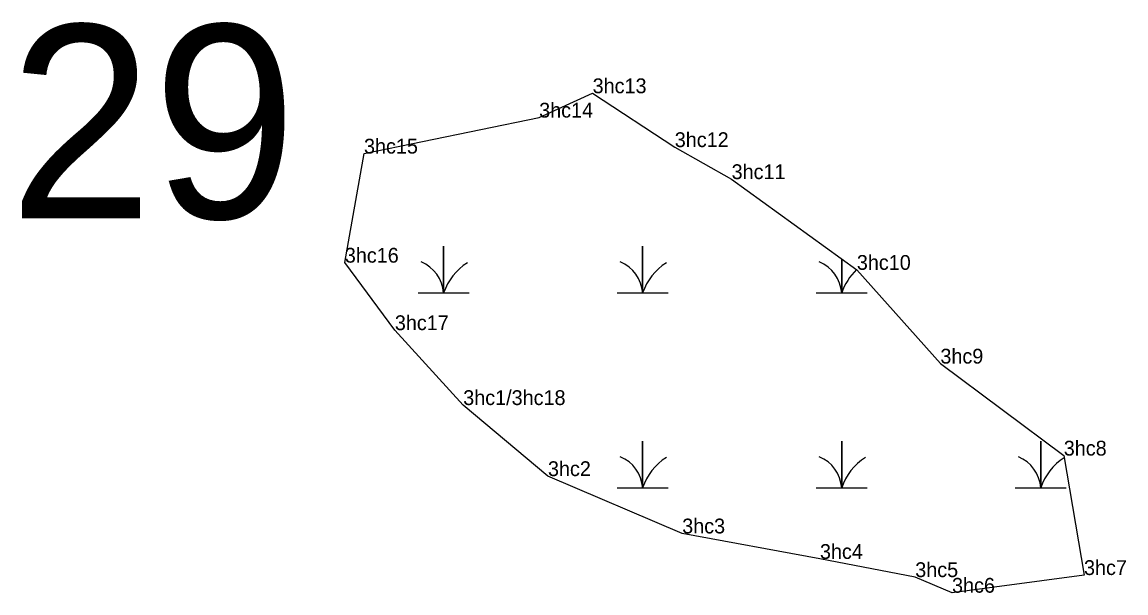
# Model space of a CAD drawing. Extents: x 2072529 to 2268796, y 436423 to 470406.
# Drawn here: x 2094811.4 to 2095184.3, y 459691.1 to 459883.9 of the extents above; entities that cross this region are included whole.
import ezdxf

# ---------------------------------------------------------------- set-up
doc = ezdxf.new("R2010")
doc.units = 0
for name, color, linetype in [('Default', 7, 'Continuous'), ('Exist Environmental Wetland Boundary', 7, 'Continuous'), ('Exist Environmental Wetland Boundary Cogo Comment', 7, 'Continuous'), ('Exist Hydro Swamp or Marsh', 7, 'Continuous'), ('Old_Level_20', 7, 'Continuous')]:
    doc.layers.add(name, color=color, linetype=linetype)

msp = doc.modelspace()

# ---------------------------------------------------------------- linework, layer by layer
at = {"layer": 'Exist Environmental Wetland Boundary'}
msp.add_lwpolyline([(2094926.89, 459839.48), (2094986.07, 459851.64), (2095004.13, 459859.87), (2095031.89, 459841.67), (2095051.09, 459830.85), (2095093.41, 459800.2), (2095121.64, 459768.54), (2095163.32, 459737.46), (2095170.16, 459697.11), (2095125.57, 459691.13), (2095113.14, 459696.4), (2095080.94, 459702.55), (2095034.4, 459711.16), (2094989.04, 459730.52), (2094960.41, 459754.53), (2094937.31, 459779.83), (2094920.41, 459802.63)], close=True, dxfattribs=at)
at = {"layer": 'Exist Hydro Swamp or Marsh'}
for points in [[(2094945.19, 459792.38), (2094953.79, 459792.38), (2094953.79, 459808.16), (2094953.79, 459792.38), (2094962.39, 459792.38)], [(2095012.44, 459792.38), (2095021.04, 459792.38), (2095021.04, 459808.16), (2095021.04, 459792.38), (2095029.64, 459792.38)], [(2095079.69, 459792.38), (2095088.29, 459792.38), (2095088.29, 459803.91)], [(2095088.29, 459803.91), (2095088.29, 459792.38), (2095096.89, 459792.38)], [(2095012.44, 459726.58), (2095021.04, 459726.58), (2095021.04, 459742.36), (2095021.04, 459726.58), (2095029.64, 459726.58)], [(2095079.69, 459726.58), (2095088.29, 459726.58), (2095088.29, 459742.36), (2095088.29, 459726.58), (2095096.89, 459726.58)], [(2095146.94, 459726.58), (2095155.54, 459726.58), (2095155.54, 459742.36), (2095155.54, 459726.58), (2095164.14, 459726.58)]]:
    msp.add_lwpolyline(points, dxfattribs=at)
for centre, radius, start, end in [((2094941.53, 459791.49), 12.3, 4.1403, 67.535), ((2094972.03, 459786.32), 19.22, 122.1274, 161.6222), ((2095008.78, 459791.49), 12.3, 4.1403, 67.535), ((2095039.28, 459786.32), 19.22, 122.1274, 161.6222), ((2095076.03, 459791.49), 12.3, 4.1403, 67.535), ((2095106.53, 459786.32), 19.22, 133.4504, 161.6222), ((2095008.78, 459725.69), 12.3, 4.1403, 67.535), ((2095039.28, 459720.52), 19.22, 122.1274, 161.6222), ((2095076.03, 459725.69), 12.3, 4.1403, 67.535), ((2095106.53, 459720.52), 19.22, 122.1274, 161.6222), ((2095143.28, 459725.69), 12.3, 4.1403, 67.535), ((2095173.78, 459720.52), 19.22, 122.5266, 161.6222)]:
    msp.add_arc(centre, radius, start, end, dxfattribs=at)
at = {"layer": 'Old_Level_20'}
for p, q in [((2095004.13, 459859.87), (2095004.13, 459859.87)), ((2094986.07, 459851.64), (2094986.07, 459851.64)), ((2095031.89, 459841.67), (2095031.89, 459841.67)), ((2094926.89, 459839.48), (2094926.89, 459839.48)), ((2095051.09, 459830.85), (2095051.09, 459830.85)), ((2094920.41, 459802.63), (2094920.41, 459802.63)), ((2095093.41, 459800.2), (2095093.41, 459800.2)), ((2094937.31, 459779.83), (2094937.31, 459779.83)), ((2095121.64, 459768.54), (2095121.64, 459768.54)), ((2094960.41, 459754.53), (2094960.41, 459754.53)), ((2095163.32, 459737.46), (2095163.32, 459737.46)), ((2094989.04, 459730.52), (2094989.04, 459730.52)), ((2095034.4, 459711.16), (2095034.4, 459711.16)), ((2095080.94, 459702.55), (2095080.94, 459702.55)), ((2095113.14, 459696.4), (2095113.14, 459696.4)), ((2095170.16, 459697.11), (2095170.16, 459697.11)), ((2095125.57, 459691.13), (2095125.57, 459691.13))]:
    msp.add_line(p, q, dxfattribs=at)

# ---------------------------------------------------------------- texts
at = {"layer": 'Default'}
msp.add_text('29', height=65.34, dxfattribs=at).set_placement((2094806.97, 459817.59))
at = {"layer": 'Exist Environmental Wetland Boundary Cogo Comment'}
for s, p in [('3hc13', (2095004.13, 459859.87)), ('3hc14', (2094986.07, 459851.64)), ('3hc12', (2095031.89, 459841.67)), ('3hc15', (2094926.89, 459839.48)), ('3hc11', (2095051.09, 459830.85)), ('3hc16', (2094920.41, 459802.63)), ('3hc10', (2095093.41, 459800.2)), ('3hc17', (2094937.31, 459779.83)), ('3hc9', (2095121.64, 459768.54)), ('3hc1/3hc18', (2094960.41, 459754.53)), ('3hc8', (2095163.32, 459737.46)), ('3hc2', (2094989.04, 459730.52)), ('3hc3', (2095034.4, 459711.16)), ('3hc4', (2095080.94, 459702.55)), ('3hc5', (2095113.14, 459696.4)), ('3hc7', (2095170.16, 459697.11)), ('3hc6', (2095125.57, 459691.13))]:
    msp.add_text(s, height=5, dxfattribs=at).set_placement(p)

doc.saveas('drawing.dxf')
